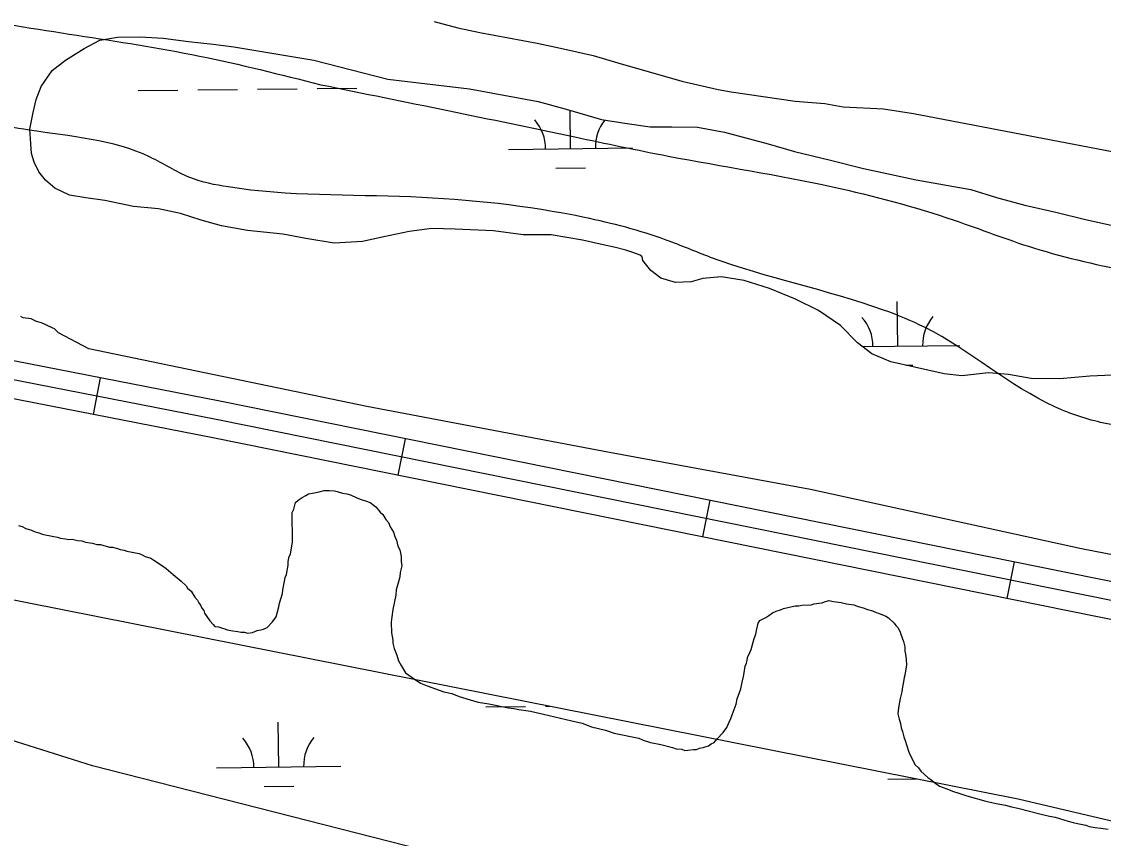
# Model space of a CAD drawing. Extents: x 3683402 to 3721514, y 487807 to 513565.
# Drawn here: x 3715187 to 3716057, y 507671 to 508328 of the extents above; entities that cross this region are included whole.
import ezdxf

# ---------------------------------------------------------------- set-up
doc = ezdxf.new("R2010")
doc.units = 0
for name, color, linetype in [('V-BORW-LINE', 7, 'Continuous'), ('V-ROAD-CNTR', 7, 'Continuous'), ('V-SITE-VEGE', 7, 'Continuous'), ('V-WETL-SWMP', 7, 'Continuous')]:
    doc.layers.add(name, color=color, linetype=linetype)

msp = doc.modelspace()

# ---------------------------------------------------------------- linework, layer by layer
at = {"layer": 'V-BORW-LINE'}
msp.add_spline([(3715427.35, 508276.78), (3715329.68, 508299.83), (3715132.7, 508333.32), (3714970.31, 508369.04), (3714832.93, 508396.58), (3714798.8, 508409.35), (3714463.3, 508457.21), (3714381.38, 508467.85), (3714363.68, 508433.69), (3714363.53, 508403.37), (3714426.18, 508379.91), (3714458.92, 508359.68), (3714492.87, 508348.48), (3714529.38, 508342.33), (3714598.65, 508338), (3714668.52, 508340.89), (3714698.76, 508338.94), (3714807.49, 508330.39), (3714874.28, 508312.18), (3714906.77, 508292.23), (3714936.55, 508280.7), (3714967.46, 508260.04), (3715123.8, 508249.75), (3715192.82, 508240.24), (3715290.04, 508218.51), (3715321.92, 508202.21), (3715352.92, 508194.52), (3715499.78, 508186.49), (3715639.5, 508169.99), (3715705.26, 508151.82), (3715740.89, 508137.94), (3715880.15, 508095.54), (3715913.44, 508081.52), (3716017.99, 508017.69), (3716057.29, 508004.68), (3716092.62, 508000.92), (3716128.06, 508004.68), (3716232.4, 508040.15), (3716269.3, 508047.47), (3716301, 508043.63), (3716416.95, 507996.11), (3716526.29, 507962.13), (3716778.25, 507951.18), (3716821.83, 507951.7), (3716825.48, 507957.49), (3716813.56, 507990.46), (3716783.8, 508013.13), (3716718.03, 508036.48), (3716652.55, 508071.48), (3716621.18, 508076.86), (3716502.46, 508077.07), (3716432.46, 508082.22), (3716399.91, 508084.54), (3716165.91, 508113.57), (3716000.74, 508145.54), (3715936.99, 508167.76), (3715838.99, 508194.71), (3715706.95, 508219.36), (3715631.63, 508234.83), (3715427.35, 508276.78)], degree=3, dxfattribs=at)
at = {"layer": 'V-ROAD-CNTR'}
for p, q in [((3715244.48, 508011.6), (3715250.23, 508041.04)), ((3715489.54, 507962.69), (3715495.49, 507992.09)), ((3715734.58, 507913.11), (3715740.52, 507942.52)), ((3715979.61, 507863.54), (3715985.56, 507892.95))]:
    msp.add_line(p, q, dxfattribs=at)
for points in [[(3717272.47, 507108.86), (3716630.36, 507696.16), (3716597.37, 507722.09), (3716562.9, 507743.95), (3716533.79, 507758.82), (3716503.73, 507769.84), (3716378.83, 507798.08), (3715343.33, 508007.57), (3714468.01, 508178.59), (3713198.7, 508426.68), (3712186.95, 508623.12)], [(3717079.38, 507265.14), (3716620.64, 507684.71), (3716588.7, 507709.83), (3716555.45, 507730.91), (3716527.78, 507745.05), (3716499.48, 507755.42), (3716375.69, 507783.41), (3715340.4, 507992.86), (3714465.13, 508163.87), (3713195.83, 508411.96), (3712184.39, 508608.34)], [(3716506.77, 507784.53), (3716381.97, 507812.75), (3715346.25, 508022.28), (3714615.9, 508164.98)]]:
    msp.add_lwpolyline(points, dxfattribs=at)
at = {"layer": 'V-SITE-VEGE'}
for p, q in [((3715518.62, 508327.5), (3715537.49, 508322.6)), ((3715537.49, 508322.6), (3715555.3, 508318.72)), ((3715555.3, 508318.72), (3715601.39, 508310.09)), ((3715601.39, 508310.09), (3715620.24, 508306.23)), ((3715620.24, 508306.23), (3715646.44, 508300.4)), ((3715646.44, 508300.4), (3715666.38, 508294.47)), ((3715666.38, 508294.47), (3715717.78, 508279.67)), ((3715717.78, 508279.67), (3715747.13, 508272.85)), ((3715747.13, 508272.85), (3715757.6, 508270.93)), ((3715757.6, 508270.93), (3715808.88, 508263.44)), ((3715808.88, 508263.44), (3715832.93, 508261.75)), ((3715832.93, 508261.75), (3715847.59, 508258.86)), ((3715847.59, 508258.86), (3715879.98, 508257.32)), ((3715879.98, 508257.32), (3715904.06, 508253.54)), ((3715904.06, 508253.54), (3716401.31, 508158.52)), ((3715188.07, 508089.31), (3715185.97, 508090.32)), ((3715194.35, 508088.37), (3715188.07, 508089.31)), ((3715198.56, 508086.35), (3715194.35, 508088.37)), ((3715202.76, 508085.38), (3715198.56, 508086.35)), ((3715211.17, 508081.34), (3715202.76, 508085.38)), ((3715213.28, 508080.33), (3715211.17, 508081.34)), ((3715216.46, 508077.25), (3715213.28, 508080.33)), ((3715240.78, 508064.47), (3715216.46, 508077.25)), ((3715464.48, 508017.97), (3715240.78, 508064.47)), ((3715659.59, 507981.08), (3715464.48, 508017.97)), ((3715821.21, 507951.14), (3715659.59, 507981.08)), ((3715420.79, 507948.33), (3715426.19, 507949.41)), ((3715426.19, 507949.41), (3715430.12, 507950.46)), ((3715430.12, 507950.46), (3715434.06, 507950.52)), ((3715434.06, 507950.52), (3715438.5, 507950.1)), ((3715438.5, 507950.1), (3715440.47, 507949.64)), ((3715440.47, 507949.64), (3715444.93, 507948.24)), ((3716039.21, 507903.37), (3715821.21, 507951.14)), ((3715405.73, 507935.28), (3715407.12, 507940.72)), ((3715407.12, 507940.72), (3715409.06, 507942.72)), ((3715409.06, 507942.72), (3715412.47, 507944.75)), ((3715412.47, 507944.75), (3715415.41, 507946.28)), ((3715415.41, 507946.28), (3715417.35, 507947.78)), ((3715417.35, 507947.78), (3715420.79, 507948.33)), ((3715444.93, 507948.24), (3715448.39, 507947.8)), ((3715448.39, 507947.8), (3715451.36, 507946.86)), ((3715451.36, 507946.86), (3715456.32, 507944.48)), ((3715456.32, 507944.48), (3715459.79, 507943.06)), ((3715459.79, 507943.06), (3715463.26, 507942.13)), ((3715463.26, 507942.13), (3715467.22, 507940.72)), ((3715467.22, 507940.72), (3715471.71, 507937.34)), ((3715404.3, 507932.79), (3715405.73, 507935.28)), ((3715404.68, 507909.15), (3715404.3, 507932.79)), ((3715471.71, 507937.34), (3715475.23, 507932.97)), ((3715475.23, 507932.97), (3715477.23, 507931.03)), ((3715477.23, 507931.03), (3715479.76, 507927.13)), ((3715479.76, 507927.13), (3715481.77, 507924.7)), ((3715481.77, 507924.7), (3715483.3, 507921.28)), ((3715184.26, 507922.3), (3715187.23, 507921.36)), ((3715187.23, 507921.36), (3715190.21, 507919.93)), ((3715190.21, 507919.93), (3715194.67, 507918.52)), ((3715194.67, 507918.52), (3715197.65, 507917.1)), ((3715197.65, 507917.1), (3715199.63, 507916.64)), ((3715199.63, 507916.64), (3715203.59, 507915.22)), ((3715203.59, 507915.22), (3715205.57, 507914.76)), ((3715205.57, 507914.76), (3715208.53, 507914.32)), ((3715208.53, 507914.32), (3715212.49, 507913.4)), ((3715483.3, 507921.28), (3715485.84, 507916.89)), ((3715485.84, 507916.89), (3715486.88, 507913.46)), ((3715212.49, 507913.4), (3715215.45, 507912.95)), ((3715215.45, 507912.95), (3715217.93, 507912.01)), ((3715217.93, 507912.01), (3715221.88, 507911.58)), ((3715221.88, 507911.58), (3715224.35, 507911.13)), ((3715224.35, 507911.13), (3715227.3, 507911.17)), ((3715227.3, 507911.17), (3715231.75, 507910.26)), ((3715231.75, 507910.26), (3715235.21, 507909.83)), ((3715235.21, 507909.83), (3715238.18, 507908.89)), ((3715238.18, 507908.89), (3715243.61, 507907.99)), ((3715243.61, 507907.99), (3715247.08, 507907.07)), ((3715247.08, 507907.07), (3715250.03, 507907.12)), ((3715250.03, 507907.12), (3715257.46, 507904.77)), ((3715402.87, 507899.27), (3715404.68, 507909.15)), ((3715486.88, 507913.46), (3715488.41, 507910.52)), ((3715488.41, 507910.52), (3715489.47, 507905.61)), ((3715489.47, 507905.61), (3715491, 507902.68)), ((3715257.46, 507904.77), (3715259.92, 507904.81)), ((3715259.92, 507904.81), (3715263.88, 507903.89)), ((3715263.88, 507903.89), (3715265.86, 507902.94)), ((3715265.86, 507902.94), (3715269.32, 507902.5)), ((3715269.32, 507902.5), (3715271.31, 507901.55)), ((3715271.31, 507901.55), (3715281.19, 507899.74)), ((3715281.19, 507899.74), (3715283.66, 507898.8)), ((3715283.66, 507898.8), (3715286.15, 507897.36)), ((3715286.15, 507897.36), (3715290.61, 507895.96)), ((3715401, 507893.33), (3715401.92, 507897.28)), ((3715401.92, 507897.28), (3715402.87, 507899.27)), ((3715491, 507902.68), (3715492.07, 507897.28)), ((3715492.07, 507897.28), (3715492.14, 507893.34)), ((3716115.27, 507888.82), (3716039.21, 507903.37)), ((3715290.61, 507895.96), (3715293.1, 507894.52)), ((3715293.1, 507894.52), (3715300.07, 507889.71)), ((3715300.07, 507889.71), (3715303.06, 507887.79)), ((3715303.06, 507887.79), (3715308.56, 507882.95)), ((3715399.69, 507882.96), (3715401.05, 507890.37)), ((3715401.05, 507890.37), (3715401, 507893.33)), ((3715492.69, 507889.9), (3715491.3, 507884.46)), ((3715492.14, 507893.34), (3715492.69, 507889.9)), ((3715308.56, 507882.95), (3715315.05, 507877.63)), ((3715398.3, 507877.52), (3715398.75, 507880.48)), ((3715398.75, 507880.48), (3715399.69, 507882.96)), ((3715490.86, 507881), (3715489.94, 507877.05)), ((3715491.3, 507884.46), (3715490.86, 507881)), ((3715315.05, 507877.63), (3715319.05, 507873.76)), ((3715319.05, 507873.76), (3715320.07, 507871.81)), ((3715320.07, 507871.81), (3715323.06, 507869.39)), ((3715396.5, 507867.64), (3715396.94, 507870.6)), ((3715396.94, 507870.6), (3715398.3, 507877.52)), ((3715488.07, 507870.61), (3715487.65, 507866.18)), ((3715489.94, 507877.05), (3715488.07, 507870.61)), ((3715323.06, 507869.39), (3715326.1, 507864.52)), ((3715326.1, 507864.52), (3715328.11, 507862.09)), ((3715328.11, 507862.09), (3715329.13, 507860.13)), ((3715394.16, 507859.72), (3715396.5, 507867.64)), ((3715487.65, 507866.18), (3715485.38, 507854.81)), ((3715832.58, 507860.98), (3715836.01, 507862.02)), ((3715836.01, 507862.02), (3715839.96, 507861.1)), ((3715329.13, 507860.13), (3715330.64, 507858.18)), ((3715330.64, 507858.18), (3715331.66, 507855.74)), ((3715331.66, 507855.74), (3715333.17, 507853.79)), ((3715333.17, 507853.79), (3715333.7, 507851.83)), ((3715391.38, 507848.83), (3715393.72, 507856.76)), ((3715393.72, 507856.76), (3715394.16, 507859.72)), ((3715485.38, 507854.81), (3715484.49, 507848.88)), ((3715790.85, 507851.92), (3715793.78, 507853.45)), ((3715793.78, 507853.45), (3715797.21, 507854.49)), ((3715797.21, 507854.49), (3715799.66, 507855.52)), ((3715799.66, 507855.52), (3715808.99, 507857.64)), ((3715808.99, 507857.64), (3715811.94, 507857.69)), ((3715811.94, 507857.69), (3715814.4, 507858.22)), ((3715814.4, 507858.22), (3715821.78, 507858.34)), ((3715821.78, 507858.34), (3715824.23, 507859.37)), ((3715824.23, 507859.37), (3715828.16, 507859.92)), ((3715828.16, 507859.92), (3715830.62, 507859.96)), ((3715830.62, 507859.96), (3715832.58, 507860.98)), ((3715839.96, 507861.1), (3715845.89, 507860.21)), ((3715845.89, 507860.21), (3715850.34, 507859.3)), ((3715850.34, 507859.3), (3715856.27, 507858.41)), ((3715856.27, 507858.41), (3715859.74, 507856.99)), ((3715859.74, 507856.99), (3715863.69, 507856.07)), ((3715863.69, 507856.07), (3715867.16, 507854.65)), ((3715867.16, 507854.65), (3715871.12, 507853.73)), ((3715871.12, 507853.73), (3715874.1, 507852.3)), ((3715333.7, 507851.83), (3715338.23, 507845.5)), ((3715338.23, 507845.5), (3715340.74, 507842.59)), ((3715384.13, 507840.34), (3715388.49, 507844.85)), ((3715388.49, 507844.85), (3715391.38, 507848.83)), ((3715484.49, 507848.88), (3715484.07, 507844.44)), ((3715484.07, 507844.44), (3715484.21, 507836.07)), ((3715779.16, 507843.85), (3715780.61, 507845.84)), ((3715780.61, 507845.84), (3715785.49, 507848.39)), ((3715785.49, 507848.39), (3715787.93, 507849.91)), ((3715787.93, 507849.91), (3715790.85, 507851.92)), ((3715874.1, 507852.3), (3715876.08, 507851.84)), ((3715876.08, 507851.84), (3715882.03, 507849.47)), ((3715882.03, 507849.47), (3715884.02, 507848.03)), ((3715884.02, 507848.03), (3715888.53, 507843.67)), ((3715340.74, 507842.59), (3715342.25, 507841.13)), ((3715342.25, 507841.13), (3715345.21, 507840.69)), ((3715345.21, 507840.69), (3715348.18, 507839.75)), ((3715348.18, 507839.75), (3715350.16, 507839.29)), ((3715350.16, 507839.29), (3715352.14, 507838.34)), ((3715352.14, 507838.34), (3715356.59, 507837.43)), ((3715356.59, 507837.43), (3715360.54, 507837)), ((3715360.54, 507837), (3715363.01, 507836.55)), ((3715363.01, 507836.55), (3715365.97, 507836.59)), ((3715365.97, 507836.59), (3715368.45, 507835.65)), ((3715368.45, 507835.65), (3715372.38, 507836.21)), ((3715372.38, 507836.21), (3715376.29, 507837.75)), ((3715376.29, 507837.75), (3715379.24, 507838.29)), ((3715379.24, 507838.29), (3715381.2, 507838.81)), ((3715381.2, 507838.81), (3715384.13, 507840.34)), ((3715484.21, 507836.07), (3715485.29, 507830.17)), ((3715777.34, 507834.96), (3715777.78, 507837.92)), ((3715777.78, 507837.92), (3715779.16, 507843.85)), ((3715888.53, 507843.67), (3715890.04, 507841.72)), ((3715890.04, 507841.72), (3715891.54, 507840.27)), ((3715891.54, 507840.27), (3715893.06, 507837.34)), ((3715893.06, 507837.34), (3715894.09, 507834.9)), ((3715485.29, 507830.17), (3715485.33, 507827.71)), ((3715485.33, 507827.71), (3715486.39, 507823.29)), ((3715773.6, 507822.58), (3715775.92, 507831.48)), ((3715775.92, 507831.48), (3715777.34, 507834.96)), ((3715894.09, 507834.9), (3715896.16, 507829.02)), ((3715896.16, 507829.02), (3715897.21, 507824.6)), ((3715486.39, 507823.29), (3715488.44, 507817.91)), ((3715770.75, 507816.12), (3715772.65, 507820.1)), ((3715772.65, 507820.1), (3715773.6, 507822.58)), ((3715897.21, 507824.6), (3715897.27, 507821.15)), ((3715897.27, 507821.15), (3715897.8, 507818.7)), ((3715897.8, 507818.7), (3715898.36, 507814.76)), ((3715488.44, 507817.91), (3715489.99, 507813.5)), ((3715489.99, 507813.5), (3715492.03, 507809.59)), ((3715492.03, 507809.59), (3715495.57, 507803.74)), ((3715768.89, 507809.2), (3715769.84, 507811.67)), ((3715769.84, 507811.67), (3715770.3, 507813.65)), ((3715770.3, 507813.65), (3715770.75, 507816.12)), ((3715898.44, 507809.84), (3715898, 507806.88)), ((3715898.36, 507814.76), (3715898.44, 507809.84)), ((3715495.57, 507803.74), (3715498.07, 507801.81)), ((3715498.07, 507801.81), (3715501.56, 507799.4)), ((3715766.62, 507797.34), (3715767.55, 507800.8)), ((3715767.55, 507800.8), (3715768, 507803.76)), ((3715768, 507803.76), (3715768.89, 507809.2)), ((3715897.09, 507801.94), (3715896.63, 507799.96)), ((3715898, 507806.88), (3715897.09, 507801.94)), ((3715501.56, 507799.4), (3715507.53, 507795.56)), ((3715507.53, 507795.56), (3715512.99, 507793.19)), ((3715512.99, 507793.19), (3715526.37, 507788.48)), ((3715765.25, 507790.91), (3715766.17, 507794.87)), ((3715766.17, 507794.87), (3715766.62, 507797.34)), ((3715895.28, 507792.55), (3715894.85, 507788.6)), ((3715896.2, 507796.5), (3715895.28, 507792.55)), ((3715896.63, 507799.96), (3715896.2, 507796.5)), ((3715526.37, 507788.48), (3715532.79, 507787.11)), ((3715532.79, 507787.11), (3715538.75, 507784.74)), ((3715538.75, 507784.74), (3715547.66, 507781.93)), ((3715762.42, 507782.98), (3715764.31, 507787.94)), ((3715764.31, 507787.94), (3715765.25, 507790.91)), ((3715894.85, 507788.6), (3715893.46, 507783.16)), ((3715547.66, 507781.93), (3715554.09, 507780.07)), ((3715554.09, 507780.07), (3715562.48, 507778.73)), ((3715562.48, 507778.73), (3715578.3, 507775.54)), ((3715578.3, 507775.54), (3715582.74, 507775.12)), ((3715582.74, 507775.12), (3715586.7, 507774.2)), ((3715758.2, 507770.11), (3715761.51, 507778.53)), ((3715761.51, 507778.53), (3715762.42, 507782.98)), ((3715892.1, 507775.74), (3715891.69, 507770.81)), ((3715893.02, 507780.19), (3715892.1, 507775.74)), ((3715893.46, 507783.16), (3715893.02, 507780.19)), ((3715586.7, 507774.2), (3715596.08, 507772.87)), ((3715596.08, 507772.87), (3715606.46, 507770.58)), ((3715606.46, 507770.58), (3715629.21, 507765.04)), ((3715755.83, 507764.15), (3715757.26, 507767.13)), ((3715757.26, 507767.13), (3715758.2, 507770.11)), ((3715891.69, 507770.81), (3715892.75, 507766.39)), ((3715892.75, 507766.39), (3715893.79, 507762.96)), ((3715629.21, 507765.04), (3715637.62, 507763.2)), ((3715637.62, 507763.2), (3715645.05, 507760.37)), ((3715645.05, 507760.37), (3715656.43, 507757.6)), ((3715656.43, 507757.6), (3715663.37, 507755.25)), ((3715751.05, 507755.7), (3715753.94, 507759.69)), ((3715753.94, 507759.69), (3715754.89, 507761.68)), ((3715754.89, 507761.68), (3715755.83, 507764.15)), ((3715893.79, 507762.96), (3715894.34, 507759.53)), ((3715894.34, 507759.53), (3715895.37, 507756.59)), ((3715663.37, 507755.25), (3715683.14, 507751.14)), ((3715683.14, 507751.14), (3715686.61, 507749.72)), ((3715686.61, 507749.72), (3715692.55, 507747.85)), ((3715743.79, 507747.7), (3715746.2, 507750.7)), ((3715746.2, 507750.7), (3715751.05, 507755.7)), ((3715895.37, 507756.59), (3715896.43, 507752.17)), ((3715896.43, 507752.17), (3715897.46, 507749.23)), ((3715897.46, 507749.23), (3715900.06, 507740.9)), ((3715692.55, 507747.85), (3715700.96, 507746.01)), ((3715700.96, 507746.01), (3715710.35, 507743.71)), ((3715710.35, 507743.71), (3715713.33, 507742.77)), ((3715713.33, 507742.77), (3715717.77, 507742.35)), ((3715717.77, 507742.35), (3715720.25, 507741.4)), ((3715720.25, 507741.4), (3715722.7, 507741.45)), ((3715722.7, 507741.45), (3715727.13, 507742.01)), ((3715727.13, 507742.01), (3715729.6, 507742.05)), ((3715729.6, 507742.05), (3715732.04, 507743.08)), ((3715732.04, 507743.08), (3715734.99, 507743.62)), ((3715734.99, 507743.62), (3715737.43, 507744.64)), ((3715737.43, 507744.64), (3715739.4, 507745.17)), ((3715739.4, 507745.17), (3715741.34, 507746.68)), ((3715741.34, 507746.68), (3715743.79, 507747.7)), ((3715900.06, 507740.9), (3715901.6, 507737.47)), ((3715901.6, 507737.47), (3715905.66, 507729.66)), ((3715905.66, 507729.66), (3715908.17, 507727.24)), ((3715908.17, 507727.24), (3715910.18, 507724.81)), ((3715910.18, 507724.81), (3715915.68, 507719.48)), ((3715915.68, 507719.48), (3715918.17, 507718.04)), ((3715918.17, 507718.04), (3715921.17, 507715.63)), ((3715921.17, 507715.63), (3715925.15, 507712.74)), ((3715925.15, 507712.74), (3715931.1, 507710.37)), ((3715931.1, 507710.37), (3715935.57, 507708.47)), ((3715935.57, 507708.47), (3715941.51, 507706.6)), ((3715941.51, 507706.6), (3715946.96, 507704.72)), ((3715946.96, 507704.72), (3715962.3, 507700.54)), ((3715962.3, 507700.54), (3715970.71, 507698.7)), ((3715970.71, 507698.7), (3715978.12, 507697.35)), ((3715978.12, 507697.35), (3715983.07, 507695.95)), ((3715983.07, 507695.95), (3715988.01, 507695.05)), ((3715988.01, 507695.05), (3716005.82, 507690.41)), ((3716005.82, 507690.41), (3716013.73, 507688.57)), ((3716013.73, 507688.57), (3716018.18, 507687.66)), ((3716018.18, 507687.66), (3716028.58, 507684.38)), ((3716028.58, 507684.38), (3716032.53, 507683.46)), ((3716032.53, 507683.46), (3716036, 507682.53)), ((3716036, 507682.53), (3716042.92, 507681.16)), ((3716042.92, 507681.16), (3716045.4, 507680.22)), ((3716045.4, 507680.22), (3716050.33, 507679.32)), ((3716050.33, 507679.32), (3716054.77, 507678.9)), ((3716054.77, 507678.9), (3716060.7, 507678.01))]:
    msp.add_line(p, q, dxfattribs=at)
at = {"layer": 'V-WETL-SWMP'}
for p, q in [((3715280.38, 508272.01), (3715312.37, 508272.38)), ((3715328.37, 508272.57), (3715360.37, 508272.94)), ((3715376.37, 508273.13), (3715408.37, 508273.5)), ((3715424.37, 508273.68), (3715456.36, 508274.06)), ((3715628.26, 508225.31), (3715627.9, 508256.13)), ((3715578.26, 508224.73), (3715678.25, 508225.89)), ((3715616.44, 508209.74), (3715640.44, 508210.02)), ((3715891.56, 508066.5), (3715891.14, 508102.49)), ((3715863.04, 508066.16), (3715941.55, 508067.08)), ((3715898.41, 508051.14), (3715903.74, 508051.21)), ((3715560.06, 507776.38), (3715592.06, 507776.75)), ((3715608.06, 507776.94), (3715611.56, 507776.98)), ((3715393.55, 507728.01), (3715393.13, 507764.01)), ((3715343.55, 507727.43), (3715443.55, 507728.59)), ((3715883.61, 507718.27), (3715906.52, 507718.54)), ((3715381.73, 507712.44), (3715405.73, 507712.72))]:
    msp.add_line(p, q, dxfattribs=at)
for points in [[(3715686.47, 508135.4), (3715685.89, 508138.35), (3715684.22, 508139.71), (3715679.25, 508141.67), (3715672.83, 508143.67), (3715664.49, 508145.91), (3715654.44, 508147.98), (3715637.91, 508151.67), (3715612.74, 508156.06), (3715590.08, 508156.09), (3715566.44, 508159.13), (3715535.52, 508160.73), (3715516.67, 508161.21), (3715498.53, 508158.61), (3715478.11, 508154.32), (3715460.85, 508150.61), (3715438.07, 508149.38), (3715415.22, 508152.96), (3715396.78, 508156.55), (3715368.47, 508159.45), (3715347.39, 508163.32), (3715331.11, 508167.92), (3715314.49, 508173.12), (3715296.71, 508176.91), (3715276.58, 508178.96), (3715253.65, 508183.52), (3715238.46, 508185.91), (3715225.31, 508187.93), (3715213.5, 508193.54), (3715205.81, 508200), (3715200.43, 508206.7), (3715196.88, 508214.41), (3715194.72, 508221.49), (3715194, 508229.25), (3715193.35, 508240.97), (3715195.96, 508254.45), (3715198.36, 508264.77), (3715202.34, 508275.24), (3715211.16, 508288.17), (3715222.02, 508296.45), (3715236.96, 508305.78), (3715249.49, 508312.71), (3715263.75, 508315.12), (3715281.99, 508315.22), (3715300.65, 508314.27), (3715320.99, 508311.44), (3715340.66, 508309.39), (3715357.42, 508307.29), (3715421.9, 508296.56), (3715481.37, 508281.26), (3715547.05, 508273.57), (3715602.16, 508263.34), (3715624.73, 508257.05), (3715653.19, 508248.76), (3715672.08, 508245.91), (3715692.28, 508243.01), (3715709.74, 508242.83), (3715730.37, 508242.64), (3715752.17, 508238.72), (3715787.24, 508229.28), (3715808.55, 508223.17), (3715837.39, 508216.07), (3715864.05, 508209.26), (3715882.76, 508205.41), (3715906.23, 508200.33), (3715950.36, 508192.62), (3715971.09, 508185.97), (3715993.72, 508179.95), (3716019.84, 508173.92), (3716042.6, 508168.37), (3716063.16, 508163.7)], [(3716064.28, 508043.09), (3716045.91, 508042.33), (3716021.83, 508040.16), (3715998.84, 508040.44), (3715980.67, 508043.63), (3715964.57, 508045.02), (3715943.2, 508042.69), (3715928.88, 508044.17), (3715905.07, 508049.64), (3715885.96, 508053.94), (3715870.64, 508060.21), (3715859.1, 508069.25), (3715845.43, 508083.12), (3715827.78, 508095.22), (3715809.38, 508104.21), (3715788.42, 508112.82), (3715768.03, 508119.28), (3715749.46, 508122.33), (3715734.79, 508121.04), (3715725.35, 508118.18), (3715712.71, 508117.78), (3715701, 508121.14), (3715692.79, 508127.27), (3715686.47, 508135.4)], [(3713488.69, 507640.28), (3713506.41, 507728.92), (3713603.92, 507844.15), (3713603.92, 507879.61), (3713506.41, 507968.25), (3713417.77, 507985.98), (3713320.27, 508021.43), (3713293.68, 508092.35), (3713320.27, 508127.8), (3713382.32, 508127.8), (3713515.28, 508118.94), (3713648.24, 508127.8), (3713772.33, 508118.94), (3714109.17, 508030.3), (3714419.41, 507950.52), (3715048.76, 507888.47), (3715988.35, 507702.33), (3716591.11, 507560.5)], [(3715695.84, 507613.69), (3715243.77, 507728.92), (3715075.35, 507782.11), (3714862.62, 507799.83), (3714747.38, 507764.38), (3714676.47, 507675.74), (3714641.02, 507587.1)]]:
    msp.add_lwpolyline(points, dxfattribs=at)
for centre, start, end in [((3715573.01, 508225.14), 359.89418, 41.43784), ((3715683.49, 508226.43), 141.53583, 181.43783), ((3715836.31, 508066.33), 359.89418, 41.43784), ((3715946.79, 508067.61), 139.89418, 181.43783), ((3715338.31, 507727.84), 359.89418, 41.43784), ((3715448.78, 507729.13), 139.89418, 181.43783)]:
    msp.add_arc(centre, 35.25, start, end, dxfattribs=at)

doc.saveas('drawing.dxf')
